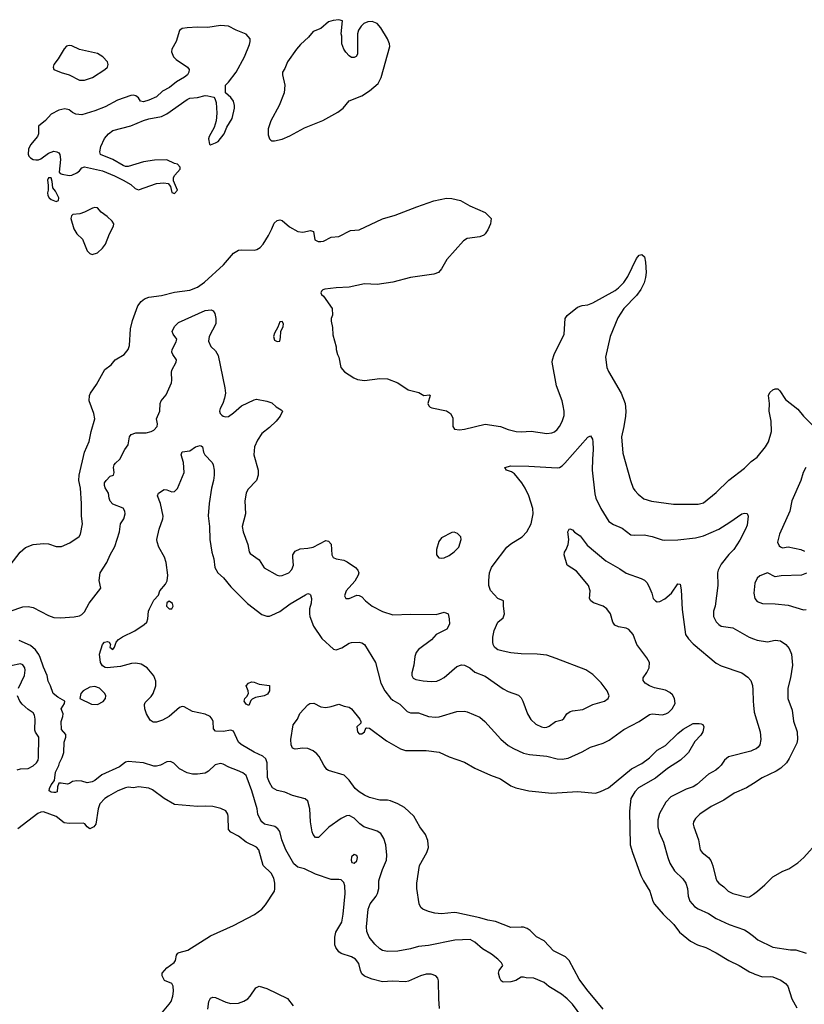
# Model space of a CAD drawing. Header units: inches. Extents: x 1678809 to 1859548, y 384609 to 522868.
# Tile 292 of 386: x 1804285 to 1810396, y 411747 to 419419. Entities that reach past the tile are written whole.
import ezdxf

# ---------------------------------------------------------------- set-up
doc = ezdxf.new("R2010")
doc.units = ezdxf.units.IN
doc.header["$MEASUREMENT"] = 0
doc.layers.add('B8401', color=7, linetype='Continuous')
doc.layers.add('B8411', color=7, linetype='Continuous')

msp = doc.modelspace()

# ---------------------------------------------------------------- linework, layer by layer
at = {"layer": 'B8401', "color": 5}
for points, elevation in [([(1805850, 419374.3), (1805750, 419358.7), (1805670, 419361.6), (1805590, 419357), (1805550.5, 419349.5), (1805530, 419334), (1805504, 419250), (1805470.7, 419190), (1805468, 419170), (1805484, 419130), (1805502.8, 419110), (1805591.3, 419050), (1805606, 419030), (1805602.8, 419010), (1805591, 418990), (1805568.3, 418971.7), (1805506.1, 418933.9), (1805450.8, 418890), (1805396.7, 418863.3), (1805350, 418818.4), (1805290, 418791.8), (1805250, 418779.5), (1805225.1, 418785.1), (1805209.3, 418810), (1805190, 418826.6), (1805171.3, 418831.3), (1805150, 418829.6), (1805047.2, 418792.8), (1804950, 418739.6), (1804869.3, 418709.3), (1804770, 418679.3), (1804723.2, 418683.2), (1804696.5, 418696.5), (1804670, 418717.2), (1804636, 418724), (1804590, 418715.1), (1804530, 418682.7), (1804485.5, 418634.5), (1804432, 418590), (1804432, 418530), (1804424.7, 418510), (1804370, 418445.2), (1804354.4, 418410), (1804350.5, 418370.5), (1804357.1, 418357.1), (1804370, 418342.8), (1804390, 418330.8), (1804410, 418326.8), (1804430, 418326.8), (1804450, 418334.8), (1804510, 418378.8), (1804550, 418394), (1804574, 418390), (1804590, 418382), (1804598, 418370), (1804602.8, 418330), (1804591.1, 418231.1), (1804599.6, 418219.6), (1804614.4, 418214.4), (1804670, 418204.9), (1804692.1, 418207.9), (1804730, 418226), (1804750, 418241), (1804770, 418264.7), (1804790, 418272), (1804930, 418240.4), (1805022.8, 418202.8), (1805091.3, 418170), (1805150, 418134.8), (1805183, 418103), (1805210, 418094), (1805350, 418143.8), (1805407.1, 418147.1), (1805442, 418142), (1805459.6, 418119.6), (1805470, 418074), (1805490, 418064.7), (1805514, 418090), (1805483.1, 418163.1), (1805484, 418190), (1805492.9, 418207.1), (1805534, 418254), (1805535.3, 418270), (1805514.8, 418294.8), (1805490, 418299.3), (1805430, 418327.3), (1805336.1, 418323.9), (1805250, 418311.8), (1805130, 418276), (1805110, 418276), (1805090, 418282.7), (1805010, 418329.4), (1804915.3, 418370), (1804909, 418390), (1804917, 418430), (1804946.5, 418493.5), (1804976.2, 418530), (1805010, 418556.4), (1805150, 418591.8), (1805250, 418633.7), (1805290, 418645.7), (1805390, 418665.3), (1805430, 418686.7), (1805590, 418798.4), (1805610, 418806.7), (1805670, 418814), (1805730, 418827.7), (1805750, 418827.3), (1805796, 418816), (1805806, 418806), (1805814, 418774), (1805820.4, 418690), (1805814.9, 418630), (1805799.5, 418580.5), (1805760.7, 418510), (1805754.8, 418490), (1805762, 418450), (1805770, 418444.7), (1805810, 418458.8), (1805830, 418470.8), (1805877, 418530), (1805898, 418582), (1805940.7, 418650), (1805956.9, 418730), (1805958.7, 418750), (1805950, 418784), (1805930, 418813.2), (1805888.7, 418850), (1805888.7, 418910), (1805910, 418931.3), (1805969.7, 419010.3), (1806035.1, 419130), (1806074.7, 419225.3), (1806080.7, 419250), (1806079.5, 419270), (1806050, 419306.6), (1805970, 419337.6), (1805910, 419367.6)], 420), ([(1806770, 419419.3), (1806726.2, 419413.8), (1806690, 419402.9), (1806630, 419352), (1806570, 419327), (1806535.6, 419284.4), (1806473, 419227), (1806440.5, 419190), (1806370.8, 419090), (1806350, 419038), (1806331.3, 419010), (1806331.1, 418988.9), (1806350.4, 418910), (1806344.9, 418850), (1806306.3, 418750), (1806241.1, 418630), (1806221.1, 418570), (1806221.1, 418521.1), (1806230.4, 418490.4), (1806241.3, 418481.3), (1806250, 418476.3), (1806270, 418475.8), (1806330, 418487.9), (1806390, 418513.8), (1806503.3, 418576.7), (1806646.7, 418633.3), (1806761.8, 418698.2), (1806803.7, 418730), (1806851.8, 418788.2), (1806950, 418825.5), (1807010, 418863.8), (1807077.5, 418922.5), (1807100.7, 418970), (1807168, 419210), (1807166.3, 419230), (1807149.7, 419270), (1807097, 419357), (1807070, 419389.6), (1807030, 419404.2), (1806996.4, 419403.6), (1806966, 419390), (1806944, 419370), (1806923.4, 419336.6), (1806914.8, 419310), (1806914.8, 419150), (1806906.8, 419133.2), (1806890, 419124), (1806870, 419125.2), (1806850, 419139), (1806825.1, 419165.1), (1806809.2, 419190), (1806795.3, 419230), (1806795.3, 419290), (1806789, 419310), (1806798, 419410)], 420), ([(1804670, 419219.3), (1804650, 419212.7), (1804630, 419193.2), (1804584.7, 419115.3), (1804551, 419070), (1804546, 419050), (1804551.1, 419031.1), (1804607.7, 419007.7), (1804670, 418990.6), (1804750, 418948), (1804790, 418948.4), (1804851, 418969), (1804947.5, 419032.5), (1804969.3, 419050.7), (1804972.7, 419070), (1804969.2, 419090), (1804933.2, 419130), (1804890, 419156.2), (1804750, 419187), (1804690, 419215.1)], 420), ([(1804530, 418186), (1804510, 418186), (1804502, 418170), (1804506.8, 418130), (1804507.3, 418090), (1804502, 418070), (1804504.9, 418050), (1804514.8, 418030), (1804530, 418017.3), (1804570, 418002.8), (1804588, 418010), (1804589, 418030), (1804563.2, 418083.2), (1804542, 418110), (1804538, 418158)], 420), ([(1804870, 417956), (1804852, 417950), (1804790, 417919.3), (1804753.2, 417906.8), (1804698.8, 417901.2), (1804687.7, 417892.3), (1804684, 417870), (1804706, 417790), (1804731, 417750), (1804774.8, 417710), (1804810, 417618), (1804830, 417598), (1804850, 417591), (1804890, 417602.8), (1804930, 417638.8), (1804952, 417670), (1804984.5, 417750), (1805016, 417810), (1805017.2, 417830), (1805005.2, 417850), (1804966.2, 417886.2), (1804920.1, 417920.1), (1804890, 417953.2)], 420), ([(1806330, 417068), (1806310, 417066), (1806296, 417024), (1806270, 416978), (1806262.8, 416950), (1806270, 416922), (1806290, 416911.3), (1806310, 416914), (1806316.5, 416943.5), (1806319, 416990), (1806337.2, 417030), (1806339, 417050)], 380), ([(1807670, 415425.1), (1807650, 415424.5), (1807570, 415380.9), (1807550, 415354), (1807530.6, 415290), (1807530.7, 415250.7), (1807550, 415226), (1807570, 415222.8), (1807590, 415226.8), (1807630, 415244.9), (1807670, 415273.4), (1807704.5, 415310), (1807724.5, 415370), (1807722, 415390), (1807695.8, 415415.8)], 380), ([(1805450, 414889.2), (1805430, 414875.3), (1805428.2, 414850), (1805450, 414828), (1805470, 414828), (1805479.5, 414850), (1805474, 414870)], 340), ([(1804870, 414223.1), (1804830, 414219.1), (1804778, 414190), (1804761.6, 414170), (1804752, 414130), (1804844.8, 414084.8), (1804890, 414084.1), (1804933.8, 414106.2), (1804953, 414130), (1804955.1, 414150), (1804947.9, 414167.9), (1804906.6, 414210)], 360), ([(1806070, 414075.3), (1806050, 414086.6), (1806033.2, 414110), (1806039, 414130), (1806054.5, 414145.5), (1806066, 414170), (1806065.2, 414190), (1806048, 414230), (1806068, 414250), (1806090, 414258.8), (1806110, 414257.3), (1806150, 414242.8), (1806230.5, 414230.5), (1806230.8, 414190), (1806215.5, 414164.5), (1806188, 414152), (1806121.7, 414138.3), (1806095.6, 414124.4), (1806086, 414114)], 320), ([(1806890, 412914), (1806870, 412895.3), (1806867.3, 412870), (1806871.3, 412851.3), (1806890, 412847.3), (1806910, 412866), (1806915.1, 412890), (1806910, 412908)], 360)]:
    msp.add_lwpolyline(points, close=True, dxfattribs=dict(at, elevation=elevation))
for points, elevation in [([(1804209.7, 415170), (1804289.7, 415270), (1804330, 415307.2), (1804389, 415330), (1804470, 415339.1), (1804510, 415334.9), (1804570, 415315.8), (1804610, 415315.8), (1804676.3, 415343.7), (1804748.3, 415391.7), (1804757.6, 415410), (1804773.5, 415490), (1804766.8, 415550), (1804766, 415650), (1804758.2, 415770), (1804746.2, 415830), (1804746.8, 415870), (1804788.4, 416050), (1804826.6, 416133.4), (1804841.2, 416210), (1804869, 416310), (1804862.9, 416350), (1804827.1, 416450), (1804828.4, 416490), (1804837.4, 416510), (1804883.7, 416576.3), (1804946.8, 416693.2), (1804997, 416730), (1805029.6, 416770), (1805097.4, 416810), (1805130.6, 416849.4), (1805139.8, 416880.2), (1805147.3, 417010), (1805163.5, 417076.5), (1805206.2, 417190), (1805230, 417222.4), (1805256.3, 417243.7), (1805290, 417258.3), (1805390, 417270.3), (1805490, 417296.1), (1805610, 417312.3), (1805670, 417336.2), (1805725.4, 417374.6), (1805872.2, 417510), (1805950, 417601.1), (1805990, 417622.6), (1806010, 417627.4), (1806110, 417622.8), (1806132.1, 417627.9), (1806156.9, 417643.1), (1806181.1, 417670), (1806222.9, 417737.1), (1806249.7, 417790), (1806265.9, 417834.1), (1806290, 417855.5), (1806310, 417860.7), (1806330, 417854.8), (1806385.1, 417805.1), (1806450, 417767.7), (1806490, 417762.8), (1806550, 417776), (1806574, 417770), (1806584, 417704), (1806610, 417691), (1806630.9, 417690.9), (1806650, 417694), (1806710, 417724.9), (1806770, 417730.5), (1806862.6, 417777.4), (1806930, 417782.6), (1807110, 417866.4), (1807210, 417895.8), (1807377.7, 417962.3), (1807511.5, 418008.5), (1807610, 418028), (1807650, 418024.9), (1807718, 418010), (1807790, 417967.7), (1807910, 417918), (1807958, 417870), (1807951, 417830), (1807930, 417782), (1807910.7, 417750), (1807898.8, 417741.2), (1807870, 417727.3), (1807770, 417713.3), (1807742.8, 417697.2), (1807613, 417550), (1807570, 417477.2), (1807546, 417450), (1807510, 417436.2), (1807330, 417409.7), (1807190, 417373), (1807070, 417355.6), (1806970, 417362.4), (1806850, 417336.4), (1806750, 417331.2), (1806661.4, 417318.6), (1806646.4, 417313.6), (1806636.9, 417303.1), (1806631.3, 417290), (1806636.9, 417276.9), (1806650, 417266), (1806718.8, 417170), (1806722, 417118), (1806711.3, 417090), (1806711.3, 417070), (1806722, 417022), (1806724.5, 416964.5), (1806751, 416870), (1806751, 416850), (1806761, 416810), (1806770.8, 416790), (1806787.3, 416710), (1806815.3, 416675.3), (1806887.8, 416627.8), (1806915.8, 416615.8), (1806970, 416608.2), (1807090, 416623.6), (1807150, 416620.9), (1807230, 416590.3), (1807310, 416534.4), (1807394.2, 416514.2), (1807431.6, 416491.6), (1807476, 416496), (1807482, 416490), (1807464.7, 416430), (1807471.1, 416411.1), (1807481, 416401), (1807496, 416396), (1807610, 416370.5), (1807641, 416350), (1807657.5, 416317.5), (1807658.8, 416250), (1807672, 416230), (1807710, 416224.4), (1807750, 416228.7), (1807911.3, 416268.7), (1808030.3, 416250.3), (1808090, 416227), (1808151.6, 416211.6), (1808190, 416208.9), (1808270, 416213.4), (1808390, 416195.8), (1808430, 416200.3), (1808450, 416208.8), (1808470, 416224.9), (1808489.7, 416250), (1808510, 416287.3), (1808524.9, 416335.1), (1808525.7, 416370), (1808519.2, 416410), (1808509.7, 416450), (1808465.7, 416565.7), (1808433.5, 416750), (1808434.7, 416770), (1808448.9, 416811.1), (1808525.7, 416970), (1808533.3, 417090), (1808550, 417114.9), (1808630, 417180.4), (1808666.7, 417193.3), (1808710, 417198.7), (1808750, 417212), (1808923.7, 417310), (1808950, 417330.4), (1808990, 417372.4), (1809022.4, 417417.6), (1809090, 417557.3), (1809110, 417584), (1809130, 417590.8), (1809152.2, 417572.2), (1809159.5, 417530), (1809164.2, 417450), (1809159.5, 417410), (1809148.7, 417370), (1809122.2, 417317.8), (1809090.4, 417270), (1808990.4, 417170), (1808944.1, 417095.9), (1808884.2, 416950), (1808848.9, 416790), (1808858.7, 416710), (1808870, 416678.8), (1808970.4, 416510), (1809000.3, 416430), (1809007, 416370), (1809004.6, 416330), (1808991.6, 416250), (1808971.6, 416170), (1808982.2, 416042.2), (1809042.3, 415830), (1809064.2, 415770), (1809075.8, 415750), (1809101.4, 415721.4), (1809147.1, 415687.1), (1809207.1, 415667.1), (1809376.6, 415643.4), (1809570, 415643.6), (1809610, 415654.6), (1809710, 415736.5), (1809808.2, 415831.8), (1809930, 415924.2), (1809982.9, 415977.1), (1810000, 415989.1)], 380), ([(1804210, 414810.2), (1804310, 414845.3), (1804350, 414846.9), (1804390, 414838), (1804510, 414776.5), (1804550, 414760.6), (1804601.8, 414758.2), (1804710, 414766.2), (1804750, 414774.7), (1804770, 414784.9), (1804790, 414805.3), (1804826.9, 414873.1), (1804917, 414990), (1804902.6, 415050), (1804911.1, 415110), (1804963.1, 415190), (1804988.4, 415250), (1805026.1, 415313.9), (1805061.8, 415430), (1805070.7, 415490), (1805095.1, 415530), (1805106.6, 415570), (1805103.7, 415590), (1805090, 415612.7), (1805010, 415644.2), (1804990, 415667), (1804982, 415690), (1804977.6, 415730), (1804950, 415772.7), (1804944.2, 415790), (1804945.1, 415810), (1804957.4, 415830), (1804990, 415863.8), (1805015.3, 415870), (1805020.9, 415890), (1805014.7, 415930), (1805020.5, 415950), (1805030, 415964.9), (1805063.9, 415996.1), (1805103.7, 416070), (1805130, 416106.8), (1805140.7, 416170), (1805152.9, 416187.1), (1805190, 416201.3), (1805270, 416201.3), (1805308.7, 416210), (1805330, 416221.6), (1805354.5, 416250), (1805357, 416270), (1805349.6, 416310), (1805376.3, 416370), (1805378, 416430), (1805387.8, 416450), (1805424.6, 416495.4), (1805467, 416590), (1805470.8, 416610.8), (1805467.1, 416670), (1805471, 416689), (1805502.9, 416750), (1805506.6, 416770), (1805477, 416810), (1805469.6, 416830), (1805471.6, 416850), (1805503.7, 416910), (1805509, 416930), (1805479, 416970), (1805473.2, 416990), (1805491.8, 417030), (1805520.6, 417059.4), (1805730, 417154), (1805777.5, 417157.5), (1805790.5, 417150.5), (1805804, 417130), (1805812.7, 417090), (1805812.2, 417050), (1805760.7, 416950), (1805755.3, 416915.3), (1805774, 416874), (1805810, 416838.8), (1805830, 416802.8), (1805883.6, 416550), (1805887.9, 416510), (1805880.3, 416470), (1805867.8, 416430), (1805846, 416390), (1805840.3, 416370), (1805846.7, 416350), (1805858.2, 416338.2), (1805870, 416328.9), (1805890, 416324.9), (1805910, 416327.6), (1805950, 416354.9), (1806012.7, 416410), (1806110, 416457.3), (1806130, 416462), (1806210, 416448.2), (1806250, 416433), (1806282.8, 416402.8), (1806320.7, 416380.7), (1806330.8, 416370), (1806314.4, 416330), (1806282.4, 416290), (1806230, 416240.5), (1806170, 416195.6), (1806137.3, 416142.7), (1806115, 416090), (1806107.6, 416027.6), (1806143.2, 415910), (1806143.6, 415870), (1806128.8, 415830), (1806061.7, 415758.3), (1806049.2, 415730.8), (1806039.6, 415670), (1806043.7, 415570), (1806018.4, 415470), (1806024.9, 415430), (1806061.7, 415330), (1806072.4, 415272.4), (1806079.4, 415259.4), (1806150.3, 415210), (1806190, 415148.5), (1806290, 415092), (1806310, 415087.2), (1806330, 415088.9), (1806382, 415110), (1806405.5, 415134.5), (1806418.3, 415170), (1806411.3, 415230), (1806413.3, 415250), (1806430, 415279.1), (1806470, 415296.3), (1806530, 415301.6), (1806570, 415310.4), (1806670, 415362), (1806690, 415357.3), (1806711.7, 415331.7), (1806716, 415250), (1806727, 415230), (1806750, 415219.2), (1806808.6, 415208.6), (1806835.6, 415195.6), (1806900.4, 415150), (1806918.4, 415130), (1806925.3, 415110), (1806922, 415090), (1806895, 415045), (1806828.8, 414970), (1806815.5, 414930), (1806824.7, 414910), (1806850, 414910.4), (1806910, 414935.3), (1806930, 414933.7), (1806950, 414922.4), (1806979.3, 414890), (1807030, 414848.7), (1807110, 414808.8), (1807190, 414781.3), (1807330, 414786.7), (1807530, 414784), (1807590, 414802.8), (1807622, 414790), (1807631.3, 414750), (1807632, 414710), (1807612, 414670), (1807530, 414628.7), (1807492.8, 414587.2), (1807390, 414513.2), (1807372.5, 414487.5), (1807362.3, 414457.7), (1807354.6, 414390), (1807338.3, 414330), (1807338.3, 414310), (1807348.7, 414288.7), (1807370, 414277.3), (1807427.7, 414267.7), (1807490, 414263.2), (1807533.5, 414266.5), (1807563, 414277), (1807590, 414292.9), (1807690, 414380.3), (1807726.7, 414393.3), (1807750.2, 414390.2), (1807790, 414370.4), (1807830, 414335.3), (1807910, 414303.7), (1808050, 414206), (1808090, 414185.7), (1808170, 414157.1), (1808190, 414136.3), (1808204.9, 414110), (1808240.3, 414010), (1808266.3, 413966.3), (1808306, 413930), (1808349.3, 413909.3), (1808370, 413905.3), (1808391.9, 413908.1), (1808410, 413915.3), (1808457.2, 413950), (1808510, 413963.1), (1808524.4, 413975.6), (1808547.8, 414010), (1808571.9, 414028.1), (1808590, 414034.3), (1808670, 414044.6), (1808750, 414082.3), (1808841.2, 414110), (1808869.4, 414130), (1808877, 414150), (1808861.3, 414190), (1808813.1, 414253.1), (1808750, 414318), (1808694.1, 414354.1), (1808463.1, 414443.1), (1808390, 414466.6), (1808316.1, 414476.1), (1808190, 414478.7), (1808110, 414486), (1808050, 414498), (1808009.6, 414509.6), (1807997.5, 414517.5), (1807984, 414530), (1807974, 414550), (1807969, 414570), (1807969.1, 414609.1), (1807980.7, 414659.3), (1808010, 414724.7), (1808050, 414758.8), (1808062, 414790), (1808053.2, 414850), (1808054, 414890), (1808009.3, 414909.3), (1807952.9, 414972.9), (1807946.3, 414986.3), (1807939.3, 415010), (1807938, 415050), (1807945.1, 415110), (1807960.7, 415150), (1807973.6, 415170), (1808079.7, 415310), (1808110, 415335.6), (1808198.7, 415390), (1808236.3, 415430), (1808269.8, 415490.2), (1808285.4, 415570), (1808281.7, 415610), (1808251, 415710), (1808222, 415770), (1808195.8, 415810), (1808139.5, 415879.5), (1808115.6, 415895.6), (1808077.2, 415910), (1808064, 415930), (1808110, 415943.8), (1808250, 415940.9), (1808470, 415927.6), (1808490, 415930.3), (1808510, 415942), (1808530, 415962.6), (1808710, 416167.7), (1808730, 416176), (1808745.5, 416150), (1808750.2, 416130.2), (1808752.8, 416070), (1808745.7, 415994.3), (1808744.4, 415910), (1808765.1, 415725.1), (1808773.7, 415690), (1808811.8, 415610), (1808874.9, 415510), (1808910, 415485.3), (1808976.7, 415456.7), (1809046.3, 415406.3), (1809070, 415402), (1809150, 415405.3), (1809210, 415392), (1809290, 415365.7), (1809310, 415364.2), (1809410, 415367.4), (1809550, 415380.9), (1809610, 415396.9), (1809730, 415450.3), (1809817, 415503), (1809910, 415568.2), (1809930, 415575.5), (1809950.4, 415570.4), (1809959.3, 415550), (1809950, 415482), (1809938.7, 415450), (1809895.3, 415364.7), (1809848.2, 415291.8), (1809808.5, 415251.5), (1809750, 415175.6), (1809724.9, 415130), (1809720.9, 415110), (1809724, 415010), (1809700.9, 414850), (1809690.3, 414810), (1809689, 414770), (1809710, 414728.4), (1809730, 414707), (1809750, 414694.9), (1809840.2, 414680.2), (1809967.6, 414607.6), (1810000, 414595.2)], 360), ([(1808664.7, 411650), (1808590, 411749.7), (1808550, 411791), (1808505.9, 411825.9), (1808406.5, 411886.5), (1808370, 411917), (1808290, 411951.6), (1808230, 411953.3), (1808210, 411959.5), (1808190, 411959.3), (1808150, 411933.3), (1808110, 411921.7), (1808050, 411921.1), (1808036.2, 411930), (1808023.5, 411950), (1808013.7, 411990), (1808020.5, 412010), (1808047, 412050), (1808038.4, 412070), (1808010, 412099.7), (1807959.3, 412139.3), (1807890, 412178.7), (1807830, 412231.9), (1807793.3, 412253.3), (1807673.8, 412246.2), (1807470, 412206.2), (1807390, 412197.6), (1807330, 412180.4), (1807230, 412162.7), (1807150, 412158.3), (1807110, 412167.1), (1807090, 412180.5), (1807050, 412216.3), (1807006.6, 412270), (1806990, 412315.3), (1806985.7, 412350), (1806999.8, 412490), (1807015.4, 412530), (1807061.1, 412590), (1807071.1, 412610), (1807081.1, 412650), (1807082.2, 412710), (1807086.6, 412726.6), (1807110, 412798), (1807142, 412870), (1807144.5, 412910), (1807135.8, 412990), (1807120, 413040), (1807097.3, 413077.3), (1807070, 413096.8), (1806966, 413130), (1806934.1, 413154.1), (1806890, 413196.9), (1806850, 413219.7), (1806830, 413217.2), (1806790, 413195.6), (1806693.4, 413126.6), (1806612.9, 413047.1), (1806590, 413047.3), (1806570, 413069.2), (1806563.5, 413090), (1806549.8, 413170), (1806544.1, 413270), (1806529.7, 413330), (1806507.3, 413347.3), (1806410, 413373.5), (1806350, 413400.4), (1806290, 413412.8), (1806252.9, 413432.9), (1806230, 413475.6), (1806215.7, 413515.7), (1806212.3, 413630), (1806200.9, 413660.9), (1806179.9, 413679.9), (1806110, 413710.9), (1806010, 413771.1), (1805988.6, 413790), (1805950, 413874.5), (1805930, 413883), (1805870, 413872.5), (1805810, 413876.9), (1805793.3, 413893.3), (1805790.7, 413950.7), (1805784.7, 413970), (1805769.6, 413990), (1805730, 414007.6), (1805630, 414029.7), (1805566, 414066), (1805550, 414067.2), (1805530, 414060.9), (1805450.2, 413990), (1805398.1, 413961.9), (1805350, 413944.7), (1805324.6, 413944.6), (1805301.8, 413961.8), (1805272.9, 414010), (1805259, 414050), (1805257.2, 414082.8), (1805262.2, 414097.8), (1805310, 414146), (1805323.5, 414170), (1805346.2, 414230), (1805346.3, 414266.3), (1805330, 414305.6), (1805277.7, 414370), (1805230, 414397.4), (1805190, 414406), (1805156.2, 414403.8), (1805070, 414378.7), (1804966, 414370), (1804950, 414372.7), (1804930, 414386), (1804915.1, 414410), (1804905.2, 414474.8), (1804929.6, 414550), (1804946, 414570), (1804970, 414575.5), (1804981, 414570), (1804991.3, 414550), (1804986.8, 414530), (1805010, 414511.3), (1805024, 414530), (1805036, 414570), (1805055.1, 414590), (1805086, 414610), (1805182.9, 414657.1), (1805253.8, 414706.2), (1805274, 414726), (1805283.5, 414750), (1805288.7, 414810), (1805296, 414830), (1805330, 414897.3), (1805365.1, 414934.9), (1805377.6, 414970), (1805419.9, 415020.1), (1805434, 415046), (1805437.8, 415090), (1805425.3, 415190), (1805411.8, 415231.8), (1805369.1, 415309.1), (1805355.7, 415350), (1805354, 415370), (1805371.6, 415450), (1805400.3, 415530), (1805403.5, 415550), (1805382.4, 415650), (1805357.4, 415710), (1805365.1, 415730), (1805410, 415757.6), (1805430, 415757.1), (1805470, 415739.3), (1805490, 415743), (1805514, 415766), (1805565.1, 415890), (1805562, 415970), (1805541.6, 416030), (1805550, 416053), (1805610, 416059.3), (1805654, 416090), (1805690, 416102), (1805699.3, 416099.3), (1805710, 416091.3), (1805717, 416050), (1805726, 416030), (1805783.8, 415970), (1805792.7, 415950), (1805799.3, 415910), (1805799.3, 415870), (1805794.9, 415830), (1805777.6, 415770), (1805760.3, 415650), (1805753.7, 415553.7), (1805762.8, 415470), (1805764.9, 415370), (1805780.9, 415270), (1805797.3, 415217.3), (1805803.6, 415150), (1805828.7, 415110), (1805872.4, 415070), (1805930, 414999.3), (1806058, 414870), (1806170, 414785.3), (1806210, 414772.6), (1806230, 414772.8), (1806250, 414778.3), (1806310.7, 414809.3), (1806392.7, 414867.3), (1806510, 414938), (1806530, 414947.3), (1806543.5, 414943.5), (1806550, 414938), (1806557.6, 414910), (1806554, 414874), (1806542.6, 414830), (1806541.7, 414790), (1806546, 414770), (1806574.1, 414694.1), (1806638, 414598), (1806730, 414514.9), (1806750, 414510.3), (1806794.5, 414525.5), (1806850, 414561.6), (1806870, 414566), (1806930, 414568), (1806950, 414564), (1806970, 414550.7), (1807056.4, 414410), (1807098.9, 414250), (1807129.2, 414189.2), (1807171.9, 414131.9), (1807190, 414116.5), (1807246.5, 414086.5), (1807303, 414030), (1807330, 414019.6), (1807390, 414017.8), (1807470, 413990.2), (1807524.2, 413984.2), (1807552.9, 413987.1), (1807690, 414028.7), (1807750, 414030.4), (1807770, 414026), (1807870, 413983.8), (1807908, 413950), (1808033.5, 413813.5), (1808090, 413763.7), (1808130, 413739.5), (1808210, 413703.6), (1808254.5, 413694.5), (1808390, 413680.3), (1808470, 413660.3), (1808510, 413656.9), (1808555.9, 413664.1), (1808666.5, 413713.5), (1808730, 413750.4), (1808830, 413781.1), (1808875.4, 413804.6), (1808990, 413887.4), (1809110, 413951.3), (1809190, 414006.2), (1809210, 414010.2), (1809290, 414002.9), (1809317.6, 414010), (1809337.9, 414022.1), (1809366, 414050), (1809389.7, 414090), (1809386.2, 414130), (1809370, 414158), (1809350, 414178), (1809315, 414195), (1809230, 414214.3), (1809189.3, 414229.3), (1809157.7, 414250), (1809142, 414270), (1809141.1, 414290), (1809170, 414331.6), (1809189.1, 414370), (1809189.9, 414410), (1809170, 414445.8), (1809092.8, 414550), (1809064, 414630), (1809030, 414667), (1809010, 414678.2), (1808949.1, 414689.1), (1808921.3, 414701.3), (1808905.8, 414725.8), (1808887, 414790), (1808859.2, 414830), (1808830, 414849.8), (1808754.8, 414874.8), (1808733.3, 414890), (1808723.5, 414910), (1808727.2, 414970), (1808716.4, 415010), (1808621.6, 415121.6), (1808549.7, 415170), (1808525.6, 415250), (1808529.6, 415270), (1808542.4, 415290), (1808556.9, 415330), (1808561.6, 415370), (1808554, 415430), (1808565.2, 415450), (1808570, 415452.7), (1808590, 415444.4), (1808607, 415427), (1808650, 415397.6), (1808706.1, 415326.1), (1808850, 415203.6), (1808960.4, 415140.4), (1809010, 415106), (1809126.1, 415066.1), (1809151.4, 415051.4), (1809170, 415033), (1809186.4, 415006.4), (1809207.9, 414952.1), (1809218, 414910), (1809236, 414890), (1809250, 414884.4), (1809270, 414884.9), (1809310, 414906.7), (1809361.6, 414950), (1809410, 415024.7), (1809430, 415022), (1809437.5, 414977.5), (1809444.2, 414824.2), (1809471.4, 414630), (1809493.9, 414593.9), (1809530, 414556.9), (1809710, 414404.9), (1809750, 414384.2), (1809910, 414330.4), (1809956.7, 414296.7), (1809979.3, 414270), (1809991.8, 414231.8), (1809996.5, 414196.5), (1809997.2, 414110), (1810000, 414077.2)], 340), ([(1807555.5, 411715.5), (1807549.6, 411789.6), (1807547.3, 411930), (1807540.7, 411950), (1807525.2, 411970), (1807490, 411983), (1807450, 411981.1), (1807406.8, 411970), (1807312.7, 411927.3), (1807290, 411921.3), (1807187.6, 411927.6), (1807110, 411923.1), (1807030, 411942), (1806970, 411966.2), (1806950, 411984.7), (1806939.1, 412010), (1806925.7, 412065.7), (1806899.7, 412099.7), (1806870, 412117.2), (1806790, 412142.2), (1806770, 412156.3), (1806746.9, 412190), (1806740.4, 412210), (1806739.7, 412270), (1806747.4, 412310), (1806793, 412387), (1806805.6, 412450), (1806820.9, 412610), (1806816.9, 412670), (1806810, 412695.3), (1806790, 412716), (1806770, 412720.9), (1806710, 412720.7), (1806590, 412760.9), (1806502.7, 412802.7), (1806450, 412816.9), (1806421, 412841), (1806358, 412950), (1806326.2, 413030), (1806310, 413092.7), (1806295.5, 413115.5), (1806272.3, 413132.3), (1806190.8, 413150.8), (1806169.8, 413169.8), (1806156.9, 413190), (1806140.4, 413230), (1806135.8, 413270), (1806093.6, 413410), (1806057.2, 413510), (1806047.6, 413530), (1806022.9, 413550), (1805982, 413570), (1805914.3, 413594.3), (1805870, 413619.7), (1805850, 413624.2), (1805807.7, 413612.3), (1805755.1, 413564.9), (1805730, 413549.5), (1805670, 413539.5), (1805630, 413539.5), (1805590, 413551.8), (1805530, 413582.4), (1805486.2, 413626.2), (1805460.1, 413640.1), (1805430, 413637), (1805381.6, 413610), (1805350, 413601.8), (1805330, 413602.3), (1805250, 413629.1), (1805130, 413638), (1805110, 413633), (1805062, 413598), (1804924, 413536), (1804870, 413490.9), (1804850, 413481.6), (1804810, 413473.3), (1804770, 413486.9), (1804730, 413489.7), (1804697.3, 413482.7), (1804672.5, 413467.5), (1804656.1, 413463.9), (1804609, 413471), (1804590.4, 413469.6), (1804578.9, 413441.1), (1804577, 413403), (1804563.4, 413396.6), (1804550, 413397.2), (1804530, 413400.3), (1804514.7, 413410), (1804516.8, 413430), (1804530, 413458), (1804554.7, 413490), (1804564.4, 413555.6), (1804590, 413607.3), (1804594, 413630), (1804616.4, 413670), (1804629.7, 413710), (1804631.3, 413788.7), (1804645.2, 413830), (1804645.2, 413850), (1804609.7, 413889.7), (1804607, 413950), (1804621.1, 413990), (1804622.4, 414010), (1804606.9, 414050), (1804632.7, 414090), (1804636, 414110), (1804580.9, 414140.9), (1804546.3, 414170), (1804525.1, 414230), (1804506.5, 414266.5), (1804498.7, 414310), (1804470, 414373.3), (1804444, 414450), (1804433.7, 414473.7), (1804408.6, 414508.6), (1804370, 414542), (1804281.2, 414581.2)], 360), ([(1804275.3, 414210), (1804322.8, 414310), (1804328.7, 414350), (1804323.9, 414370), (1804310, 414392.6), (1804290, 414399.7), (1804214.6, 414385.4)], 380), ([(1804265.5, 413574.5), (1804290, 413581.3), (1804350, 413585.2), (1804390, 413604.5), (1804415.3, 413630), (1804427.7, 413650), (1804432.5, 413670), (1804433.8, 413830), (1804408.2, 413868.2), (1804403.3, 413883.3), (1804405.3, 413970), (1804400.6, 414000.6), (1804390, 414018), (1804350, 414044.4), (1804304.8, 414084.8), (1804285.8, 414110), (1804268.9, 414150)], 380), ([(1808829.8, 411710), (1808701.5, 411861.5), (1808643.3, 411943.3), (1808565.4, 412090), (1808536.2, 412116.2), (1808443.8, 412163.8), (1808370, 412242.4), (1808310, 412273.5), (1808261.9, 412321.9), (1808237.9, 412337.9), (1808210, 412347.3), (1808190, 412348.6), (1808110, 412344.8), (1807990, 412393.3), (1807930, 412403.1), (1807870, 412420.7), (1807690, 412459.3), (1807670, 412461.5), (1807570, 412452.6), (1807518, 412458), (1807469, 412470), (1807424, 412490), (1807410, 412501.2), (1807395.1, 412530), (1807378, 412650), (1807377, 412690), (1807399.6, 412830), (1807456.2, 412930), (1807468, 412970), (1807463.8, 413023.8), (1807445.6, 413070), (1807402, 413130), (1807353.6, 413213.6), (1807281.1, 413281.1), (1807230, 413309.6), (1807172.3, 413332.3), (1807150, 413336.9), (1807090, 413337.4), (1807010, 413359.8), (1806970, 413378.2), (1806930, 413402.4), (1806897.2, 413430), (1806850, 413494.5), (1806812.8, 413532.8), (1806690, 413569.4), (1806678, 413578), (1806654.5, 413610), (1806617.8, 413677.8), (1806599.4, 413699.4), (1806570, 413723), (1806530, 413740.5), (1806490, 413742), (1806430, 413736.2), (1806410, 413742.7), (1806398.7, 413770), (1806396.4, 413810), (1806416.1, 413923.9), (1806447.6, 413970), (1806467.6, 414012.4), (1806530, 414080.4), (1806543.7, 414090), (1806574.9, 414094.9), (1806630, 414066), (1806670, 414058.8), (1806710, 414066.8), (1806770, 414086.8), (1806812, 414070), (1806850, 414063), (1806870, 414050.7), (1806935.5, 413970), (1806942.8, 413950), (1806942, 413938), (1806910.5, 413909.5), (1806915.8, 413870), (1806930, 413855.8), (1806950, 413855.3), (1806969.6, 413870), (1806981.2, 413898.8), (1806990, 413902), (1807010, 413898.4), (1807141.3, 413801.3), (1807250, 413737), (1807290, 413725.3), (1807450, 413724.9), (1807551.4, 413711.4), (1807630, 413675.8), (1807750, 413635.3), (1807830, 413586.7), (1807952.4, 413532.4), (1808030, 413504.6), (1808110, 413448.8), (1808150, 413433.4), (1808250, 413411.7), (1808430, 413392), (1808630, 413406.3), (1808770, 413393.4), (1808810, 413405.3), (1808870, 413434.4), (1809050, 413581.3), (1809130, 413623.1), (1809191.7, 413668.3), (1809250, 413726.4), (1809315.6, 413764.4), (1809410, 413857.6), (1809451.8, 413890), (1809530, 413934.9), (1809576.3, 413936.3), (1809594, 413934), (1809606.8, 413926.8), (1809614.8, 413910), (1809606, 413870), (1809590, 413844.5), (1809544.9, 413795.1), (1809494, 413710), (1809477.1, 413690), (1809432.4, 413650), (1809330, 413585.4), (1809237.4, 413510), (1809106, 413434), (1809076.6, 413403.4), (1809045.5, 413350), (1809033.6, 413253.6), (1809040.9, 412990), (1809057.4, 412930), (1809123.6, 412750), (1809142.6, 412710), (1809192.4, 412630), (1809217.6, 412550), (1809230, 412528), (1809296, 412450), (1809380.4, 412370), (1809423.8, 412310), (1809510, 412239.6), (1809564.9, 412210), (1809629.2, 412189.2), (1809710, 412148.8), (1809809.1, 412089.1), (1809890.2, 412050.2), (1809970, 412000.9), (1810000, 411987.3)], 320), ([(1810000, 413729.3), (1809979, 413721), (1809805, 413675), (1809774.4, 413650), (1809748.5, 413610), (1809728.4, 413590), (1809707.3, 413572.7), (1809650, 413539.7), (1809560.4, 413459.6), (1809530, 413442.7), (1809475.6, 413424.4), (1809355.5, 413364.5), (1809317.3, 413322.7), (1809267.1, 413232.9), (1809256.5, 413183.5), (1809255.8, 413130), (1809266.2, 413086.2), (1809299, 413010), (1809332.4, 412890), (1809350, 412846.4), (1809386.4, 412786.4), (1809450, 412724.4), (1809473.4, 412690), (1809486, 412650), (1809491.8, 412590), (1809505.3, 412550), (1809541.6, 412510), (1809570, 412492), (1809650, 412454.9), (1809710, 412416.5), (1809810.2, 412370.2), (1809930, 412326.5), (1809958.4, 412310), (1810000, 412277.4)], 340), ([(1810000, 413469), (1809945.9, 413434.1), (1809850, 413393.7), (1809770, 413338.5), (1809670, 413289.7), (1809582.4, 413230), (1809550, 413196.2), (1809533.7, 413170), (1809530.3, 413150), (1809534.6, 413130), (1809572.9, 413030), (1809586, 412950), (1809599.5, 412930), (1809650, 412892.2), (1809669.2, 412869.2), (1809685.1, 412825.1), (1809706, 412730), (1809715.3, 412710), (1809730.4, 412690), (1809770, 412662.4), (1809803.8, 412630), (1809838.8, 412610), (1809950, 412582.4), (1809970, 412586), (1810000, 412606.2)], 360), ([(1805370, 411654.8), (1805450, 411748.2), (1805463.6, 411770), (1805478.4, 411810), (1805482.9, 411850), (1805480.9, 411890), (1805470, 411909), (1805413.6, 411933.6), (1805395.3, 411970), (1805395.3, 411990), (1805429.6, 412030.4), (1805488, 412072), (1805499.5, 412090), (1805506.6, 412130), (1805515.3, 412144.7), (1805527.7, 412152.3), (1805595.1, 412170), (1805770, 412282), (1805950, 412361.3), (1806113.2, 412446.8), (1806170.9, 412489.1), (1806198.8, 412521.2), (1806269.6, 412630), (1806272.8, 412647.2), (1806272.2, 412690), (1806265.1, 412730), (1806242.6, 412770), (1806182.2, 412830), (1806148.2, 412950), (1806130, 412971), (1806050, 413010.9), (1805990, 413057.2), (1805928.4, 413088.4), (1805910, 413109.6), (1805909.7, 413210), (1805906.6, 413230), (1805890, 413255.6), (1805852.1, 413272.1), (1805790, 413288.5), (1805730, 413292.2), (1805668.7, 413288.7), (1805490, 413304.7), (1805409.8, 413349.8), (1805318.2, 413418.2), (1805290, 413431.2), (1805210, 413441), (1805170, 413434.2), (1805130, 413438.2), (1805110, 413434.6), (1805048.8, 413411.2), (1804975.3, 413370), (1804947.2, 413350), (1804910.3, 413310), (1804894.9, 413270), (1804877.3, 413150), (1804862, 413130), (1804830, 413114.7), (1804810, 413129.5), (1804793.1, 413153.1), (1804778.6, 413158.6), (1804670, 413155.3), (1804630, 413162.4), (1804568.3, 413210), (1804470, 413247.9), (1804450, 413245.4), (1804426, 413234), (1804270, 413113.8)], 380), ([(1805750.9, 411709.1), (1805758, 411770), (1805770, 411795.5), (1805790, 411803.8), (1805810, 411801.6), (1805890, 411765.3), (1805930, 411754), (1805990, 411756.5), (1806030, 411771.8), (1806060.7, 411790), (1806080.5, 411810), (1806124.2, 411875.8), (1806150, 411887.7), (1806210, 411870.3), (1806372, 411792), (1806415.2, 411735.2)], 360)]:
    msp.add_lwpolyline(points, dxfattribs=dict(at, elevation=elevation))
at = {"layer": 'B8411', "color": 5}
for points, elevation in [([(1810000, 415989.1), (1810030, 416010.3), (1810093, 416090), (1810116.9, 416130), (1810141, 416210), (1810138, 416290), (1810123.9, 416370), (1810125.1, 416430), (1810118.7, 416490), (1810126.7, 416513.3), (1810150, 416534), (1810170, 416544), (1810190, 416542.8), (1810206.2, 416526.2), (1810250, 416460.5), (1810344.9, 416384.9), (1810390, 416330.6), (1810460.3, 416260.3)], 380), ([(1810408.5, 415930), (1810386.7, 415890), (1810368.7, 415830), (1810300.3, 415670), (1810284.2, 415590), (1810203, 415410), (1810188, 415348), (1810200.7, 415320.7), (1810210, 415311.3), (1810225.4, 415305.4), (1810270, 415310.8), (1810370.5, 415290.5), (1810398.8, 415278.8)], 380), ([(1810414.4, 415105.6), (1810374, 415090), (1810215.3, 415084.7), (1810170, 415079), (1810110, 415108.7), (1810050, 415085.2), (1810030, 415069), (1810010.6, 415030), (1810004.4, 414950), (1810010.6, 414910), (1810030, 414884.9), (1810070, 414870.4), (1810170, 414868.7), (1810270, 414856.5), (1810390, 414822), (1810410, 414822.4)], 380), ([(1810000, 414595.2), (1810030, 414583.6), (1810110, 414571.7), (1810170, 414585.7), (1810210, 414578.9), (1810253, 414550), (1810278.7, 414518.7), (1810296.3, 414476.3), (1810304, 414390), (1810287.8, 414290), (1810268.9, 414210), (1810268.6, 414131.4), (1810300.5, 414040.5), (1810312.7, 413952.7), (1810339.6, 413870), (1810343.1, 413810), (1810337.6, 413782.4), (1810278.6, 413661.4), (1810257.6, 413630), (1810213.8, 413586.2), (1810176.6, 413563.4), (1810067.5, 413512.5), (1810000, 413469)], 360), ([(1810000, 414077.2), (1810004.5, 414024.5), (1810051.7, 413870), (1810056.9, 413810), (1810050.2, 413769.8), (1810037.1, 413750), (1810022, 413738), (1810000, 413729.3)], 340), ([(1810000, 412606.2), (1810032.2, 412627.8), (1810090, 412678), (1810150, 412740.5), (1810230, 412786), (1810275.8, 412804.2), (1810346.6, 412850), (1810392, 412890), (1810504, 413016)], 360), ([(1810000, 412277.4), (1810034.9, 412250), (1810150, 412193.4), (1810290, 412172.7), (1810330, 412173), (1810410, 412145.5)], 340), ([(1810000, 411987.3), (1810010, 411982.8), (1810070, 411961.5), (1810130, 411965.3), (1810150, 411961.5), (1810214.6, 411934.6), (1810250.4, 411910), (1810269.1, 411889.1), (1810300.3, 411790), (1810339, 411719)], 320)]:
    msp.add_lwpolyline(points, dxfattribs=dict(at, elevation=elevation))

doc.saveas('drawing.dxf')
